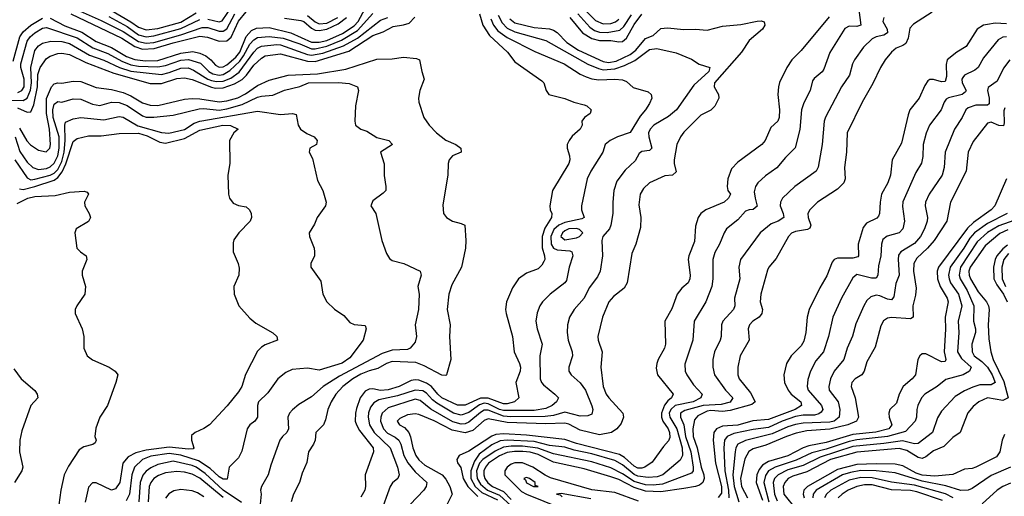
# Model space of a CAD drawing. Header units: inches. Extents: x 990535 to 1117859, y 769386 to 892122.
# Tile 1027 of 1056: x 1081231 to 1086358, y 853578 to 856059. Entities that reach past the tile are written whole.
import ezdxf

# ---------------------------------------------------------------- set-up
doc = ezdxf.new("R2010")
doc.units = ezdxf.units.IN
doc.header["$MEASUREMENT"] = 0
doc.layers.add('B0885', color=7, linetype='Continuous')

msp = doc.modelspace()

# ---------------------------------------------------------------- linework, layer by layer
at = {"layer": 'B0885', "color": 5}
for points, elevation in [([(1081390, 856067.5), (1081466.4, 856026.4), (1081554.1, 855994.1), (1081630, 855945.9), (1081710, 855913.6), (1081788.2, 855868.2), (1081830, 855851.7), (1081885.5, 855845.5), (1081950, 855847.1), (1082070, 855884.4), (1082132.8, 855892.8), (1082170, 855884.9), (1082200.3, 855870), (1082226.1, 855850), (1082250, 855822.6), (1082270, 855811.5), (1082290, 855814.2), (1082310, 855824.7), (1082356.9, 855863.1), (1082376.9, 855890), (1082410, 855971.7), (1082438.1, 856001.9), (1082464.9, 856015.1), (1082530, 856018.2), (1082642.7, 855990), (1082750, 855942.3), (1082790, 855941.5), (1082830, 855950.9), (1082912.2, 855987.8), (1082973, 856027), (1082993.2, 856050), (1083030, 856116.8)], 3480), ([(1081497.2, 856090), (1081763.1, 855963.1), (1081830, 855920), (1081870, 855906.4), (1081931.7, 855908.3), (1082030, 855939.1), (1082170, 855972.5), (1082208.6, 855968.6), (1082270, 855947.7), (1082310, 855949), (1082331.7, 855968.3), (1082370, 856051.9), (1082410, 856099.6)], 3520), ([(1081529.9, 856109.9), (1081654.7, 856054.7), (1081770, 855997.1), (1081850, 855945.2), (1081890, 855936.6), (1081930, 855941), (1082070, 855980), (1082181.7, 856018.3), (1082210, 856018.5), (1082270, 856000.1), (1082290, 855998.6), (1082310, 856010.7), (1082351.3, 856090)], 3540), ([(1081710, 856106.4), (1081810, 856048.5), (1081850, 856019.3), (1081890, 856005.6), (1081950, 856012.7), (1082070, 856046.3), (1082150, 856094.3)], 3580), ([(1082210, 856061.9), (1082270, 856048.6), (1082286.1, 856053.9), (1082337.1, 856130)], 3560), ([(1085600.6, 856110), (1085610.1, 856030), (1085590, 856022.7), (1085550, 856024.5), (1085527.1, 856012.9), (1085450, 855888.2), (1085418.8, 855801.2), (1085410, 855788), (1085367.1, 855752.9), (1085360, 855740), (1085346.8, 855690), (1085314, 855626), (1085302.2, 855590), (1085292.6, 855487.4), (1085268.6, 855391.4), (1085218.1, 855341.9), (1085172.9, 855287.1), (1085113.7, 855246.3), (1085075, 855210), (1085062.5, 855190), (1085056.2, 855163.8), (1085059.8, 855130), (1085071.9, 855088.1), (1085050, 855070.6), (1085030, 855069.3), (1085010, 855061.7), (1084970, 855016.5), (1084912.2, 854970), (1084898.5, 854950), (1084874.3, 854890), (1084850, 854846.3), (1084839.5, 854810), (1084839.8, 854710), (1084835.3, 854670), (1084803.2, 854590), (1084742.9, 854490), (1084736.6, 854390), (1084694.9, 854265.1), (1084696.6, 854230), (1084704.6, 854210), (1084738.8, 854158.8), (1084784.4, 854110), (1084777, 854090), (1084738.1, 854070), (1084643.7, 854050), (1084620.7, 854030), (1084613.5, 854010), (1084615.6, 853990), (1084652.3, 853930), (1084680, 853830), (1084681.8, 853790), (1084670, 853766.5), (1084580.1, 853690), (1084550, 853679.2), (1084504.1, 853675.9), (1084450, 853682.9), (1084430, 853691.4), (1084370, 853742.6), (1084330, 853764.2), (1084210, 853798.6), (1084117.8, 853817.8), (1084070, 853833.9), (1083990, 853842.3), (1083910, 853862.7), (1083770, 853870.4), (1083733.6, 853866.4), (1083690, 853845.2), (1083623, 853797), (1083598.7, 853761.3), (1083580, 853710), (1083580.9, 853670), (1083602, 853630), (1083637.2, 853597.2), (1083719.7, 853559.7)], 3540), ([(1085982.4, 856097.6), (1085884.4, 856035.6), (1085866, 856014), (1085857.3, 855962.7), (1085844.3, 855935.7), (1085830, 855924.7), (1085795.3, 855910), (1085770.6, 855889.4), (1085737.4, 855850), (1085713.2, 855810), (1085674, 855726), (1085617.1, 855630), (1085540.5, 855470), (1085536.8, 855370), (1085525.8, 855290), (1085530.1, 855230), (1085522.7, 855210), (1085490, 855176.2), (1085385, 855110), (1085344.5, 855070), (1085334.2, 855050), (1085335.9, 855030), (1085351.3, 854990), (1085346, 854974), (1085333, 854967), (1085270, 854957.3), (1085250, 854948.2), (1085233.8, 854930), (1085170, 854816.4), (1085131.1, 854770), (1085124.5, 854755.5), (1085089.5, 854630), (1085087.3, 854590), (1085099.1, 854550), (1085096.2, 854530), (1085081.1, 854510), (1085048.4, 854490), (1085031, 854470), (1085024.8, 854450), (1085028.8, 854390), (1084982.5, 854310), (1084970.1, 854250), (1084970.7, 854210), (1084978, 854190), (1085037.1, 854117.1), (1085060.1, 854070), (1085044.1, 854055.9), (1084930, 854025.3), (1084890, 854020.2), (1084830, 854024.5), (1084810, 854021.8), (1084762.3, 853997.7), (1084744.2, 853975.8), (1084736, 853930), (1084738.2, 853890), (1084758, 853830), (1084778.8, 853730), (1084793.2, 853690), (1084795.2, 853670), (1084787.9, 853650), (1084770, 853636.4), (1084750.7, 853629.3), (1084690, 853618.6), (1084570, 853602.2), (1084490, 853604.9), (1084430, 853623.2), (1084350, 853665.3), (1084310, 853680), (1084170, 853721.6), (1084010, 853756.3), (1083930, 853795.7), (1083890, 853807), (1083851.6, 853811.6), (1083808, 853812), (1083770, 853806.4), (1083730, 853788.8), (1083672.4, 853750), (1083656.1, 853730), (1083648.1, 853710), (1083647.7, 853690), (1083653.5, 853670), (1083668.3, 853648.3), (1083692.3, 853630), (1083750, 853603.8), (1083790, 853561.5)], 3580), ([(1084155.3, 856130), (1084230, 856055.2), (1084270, 856036.6), (1084310, 856038.5), (1084332.8, 856047.2), (1084350, 856061.3)], 3560), ([(1081190, 855639.4), (1081250, 855638.4), (1081270, 855651.2), (1081287.9, 855692.1), (1081292.2, 855730), (1081289.7, 855810.3), (1081310, 855897.8), (1081330, 855923.1), (1081350, 855936.8), (1081393.1, 855946.9), (1081450, 855944.6), (1081490, 855935.1), (1081595.1, 855875.1), (1081670, 855848.7), (1081750.2, 855810.2), (1081810, 855790.7), (1081970, 855774.4), (1082010, 855784), (1082070, 855806.4), (1082107.9, 855807.9), (1082136.9, 855796.9), (1082210, 855750.2), (1082230, 855742), (1082256.7, 855736.7), (1082290, 855738.7), (1082330, 855754.2), (1082373.5, 855786.5), (1082450, 855889.4), (1082470, 855911.2), (1082490, 855921.6), (1082570, 855929.4), (1082590, 855927.3), (1082730, 855877.4), (1082750, 855874), (1082810, 855884.6), (1082917.1, 855922.9), (1082990, 855963.4), (1083110, 856057.3), (1083148.8, 856071.2)], 3440), ([(1081197.7, 855842.3), (1081231.6, 855970), (1081250, 855996.5), (1081290, 856031.1), (1081350, 856067.6)], 3480), ([(1081219.7, 855599.7), (1081270, 855578.2), (1081290, 855579.3), (1081304.2, 855615.8), (1081323.5, 855710), (1081326.5, 855773.5), (1081337.9, 855810), (1081370, 855857), (1081390, 855869.3), (1081430, 855882.2), (1081450, 855884.5), (1081490, 855877.2), (1081575.9, 855835.9), (1081720.8, 855780.8), (1081910, 855727.3), (1081970, 855727.7), (1082050, 855753.5), (1082090, 855757), (1082130, 855747), (1082230, 855707.3), (1082250, 855702.9), (1082290, 855704.2), (1082350, 855724.5), (1082390, 855748), (1082412.7, 855770), (1082450, 855823), (1082490, 855858.4), (1082510, 855870.4), (1082590, 855881.9), (1082730, 855843.8), (1082770, 855842.2), (1082944.2, 855895.8), (1083070, 855976.3), (1083123.4, 855996.6), (1083176, 856024), (1083230, 856032.1), (1083258.4, 856041.6), (1083288.7, 856071.3)], 3420), ([(1081220.8, 855679.2), (1081241.8, 855690), (1081254.1, 855710), (1081255.4, 855750), (1081237.5, 855810), (1081236.6, 855830), (1081270, 855947.1), (1081286.3, 855970), (1081310, 855990.1), (1081350, 856014.5), (1081370, 856017.9), (1081530, 855965.1), (1081612.2, 855912.2), (1081690, 855883), (1081763.3, 855843.3), (1081810, 855824.3), (1081850, 855817), (1081950, 855813.9), (1081990, 855821), (1082070, 855848.2), (1082111, 855851), (1082171.9, 855831.9), (1082216.9, 855790), (1082237.3, 855777.3), (1082270, 855770.2), (1082290, 855774), (1082325.7, 855794.3), (1082377.2, 855842.8), (1082397.3, 855870), (1082430, 855931.4), (1082450, 855954.5), (1082470, 855965.8), (1082530, 855972.1), (1082602.3, 855962.3), (1082690, 855933.9), (1082750, 855907.5), (1082770, 855907.3), (1082830, 855921.5), (1082907.2, 855952.8), (1082990, 856002.3), (1083069.1, 856090.9)], 3460), ([(1081694.8, 856074.8), (1081790, 856022.9), (1081850, 855980.5), (1081890, 855970.6), (1081930, 855974.6), (1082070, 856012.5), (1082170, 856060.8)], 3560), ([(1082610, 856067.1), (1082694.9, 856054.9), (1082710, 856049.3), (1082750, 856015.3), (1082770, 856005.3), (1082790, 856002.8), (1082830, 856009), (1082890, 856038.1), (1082932.1, 856070)], 3520), ([(1082730, 856081.5), (1082770, 856047.9), (1082790, 856038.2), (1082830, 856040.8), (1082887, 856070)], 3540), ([(1083625.4, 856090), (1083643.1, 856030), (1083677.2, 855977.2), (1083770.3, 855890.3), (1083810, 855839.7), (1083950, 855740.3), (1083959.5, 855730), (1083972.4, 855690), (1083985.5, 855670), (1084069.1, 855649.1), (1084117.3, 855630), (1084170, 855615.8), (1084184.4, 855610), (1084207.2, 855590), (1084202, 855570), (1084172.4, 855550), (1084158.7, 855530), (1084159.5, 855510), (1084148.9, 855490), (1084107.9, 855452.1), (1084092, 855430), (1084082.6, 855410), (1084081.2, 855390), (1084094.2, 855350), (1084095.4, 855330), (1084090.2, 855310), (1084005, 855170), (1083991.9, 855090), (1083993, 855070), (1084002.8, 855050), (1083999.8, 855030), (1083965.8, 854974.2), (1083951.6, 854930), (1083951.2, 854871.2), (1083963.9, 854830), (1083964.8, 854810), (1083960.2, 854799.8), (1083950, 854781.5), (1083930, 854762.4), (1083870, 854739.3), (1083829.1, 854710.9), (1083797.6, 854662.4), (1083765.4, 854590), (1083760.6, 854550), (1083763.5, 854530), (1083797.4, 854410), (1083805.2, 854330), (1083834, 854270), (1083838.8, 854250), (1083836.6, 854230), (1083815, 854170), (1083830.2, 854090), (1083807.5, 854070), (1083770, 854060.2), (1083750, 854059.8), (1083670, 854089.4), (1083630.2, 854089.8), (1083550, 854053), (1083510, 854052.4), (1083430, 854091.5), (1083409.1, 854109.1), (1083375.5, 854150), (1083350, 854167.3), (1083310, 854182.5), (1083290, 854184.5), (1083270, 854180.6), (1083206.4, 854150), (1083150, 854133.1), (1083110, 854129.5), (1083070, 854137.1), (1083050, 854135.2), (1083030, 854124.7), (1083004.2, 854090), (1082984.8, 854035.2), (1082978.9, 854010), (1082978.7, 853970), (1082984.4, 853950), (1083000.9, 853920.9), (1083072.4, 853830), (1083073.6, 853810), (1083029.4, 853690), (1083031.6, 853630), (1083027.7, 853610), (1083006.9, 853573.1)], 3420), ([(1083683.5, 856063.5), (1083697.8, 856030), (1083720.8, 856000.8), (1083770, 855966.2), (1083913.3, 855893.3), (1084065.8, 855830), (1084150, 855775.3), (1084180.8, 855760.8), (1084210.8, 855750.8), (1084246.2, 855746.2), (1084329.4, 855749.4), (1084370, 855745.3), (1084390, 855737.6), (1084425.3, 855705.3), (1084502.7, 855682.7), (1084519.6, 855670), (1084522.4, 855650), (1084510, 855622.9), (1084490.3, 855590), (1084462.6, 855557.4), (1084410, 855472.3), (1084344.7, 855450), (1084305.4, 855430), (1084278.8, 855410), (1084266.7, 855370), (1084204.4, 855270), (1084186.4, 855230), (1084156.5, 855090), (1084156.8, 855070), (1084171, 855029), (1084158.2, 855021.8), (1084070, 855002.6), (1084037.7, 854990), (1084013.1, 854966.9), (1083996.8, 854930), (1083999.2, 854890), (1084010.3, 854870.3), (1084030, 854860.4), (1084095.2, 854855.2), (1084105.3, 854850), (1084111, 854830), (1084092.6, 854770), (1084078.4, 854701.6), (1084070, 854688.7), (1083993.4, 854630), (1083953.2, 854590), (1083940.2, 854570), (1083926.4, 854533.6), (1083918.8, 854490), (1083925, 854450), (1083951, 854370), (1083939, 854310), (1083941.2, 854190), (1083947.8, 854170), (1083958, 854158), (1084017.8, 854110), (1084035.9, 854090), (1084026.7, 854070), (1084003.9, 854050), (1083970, 854035.4), (1083910, 854024.2), (1083750, 854025.6), (1083730, 854030.7), (1083670, 854059.6), (1083650, 854062.2), (1083625.5, 854054.5), (1083570, 854014.1), (1083530, 853999.8), (1083490, 854011.7), (1083402.6, 854062.6), (1083380.4, 854080.4), (1083350, 854114.6), (1083330, 854127.5), (1083290, 854131.3), (1083198.1, 854101.9), (1083100.6, 854079.4), (1083075.1, 854064.9), (1083057.4, 854042.6), (1083046.8, 854013.2), (1083044.8, 853990), (1083052.6, 853950), (1083077.1, 853910), (1083159.9, 853830), (1083197.6, 853730), (1083207.8, 853690), (1083199.6, 853670), (1083172.4, 853647.6), (1083160.5, 853630), (1083110.1, 853489.9)], 3440), ([(1083722.3, 856082.3), (1083742.8, 856042.8), (1083770, 856015.7), (1083810, 855996), (1083970.3, 855950.3), (1084190, 855827.7), (1084244.2, 855804.2), (1084270, 855798.1), (1084330, 855803.5), (1084379.5, 855820.5), (1084433.7, 855846.3), (1084510, 855903.7), (1084548.9, 855908.9), (1084650, 855886.5), (1084730, 855853.6), (1084768.2, 855828.2), (1084825.3, 855810), (1084818.7, 855790), (1084741.1, 855718.9), (1084650.6, 855589.4), (1084610, 855555.7), (1084533.8, 855510), (1084513.7, 855490), (1084505.8, 855470), (1084506.6, 855450), (1084523.2, 855390), (1084510, 855378.3), (1084470, 855372.5), (1084457, 855363), (1084436.3, 855323.7), (1084383.7, 855276.3), (1084341, 855219), (1084324.3, 855170), (1084319.1, 855110), (1084320.2, 855050), (1084308.8, 854990), (1084302.5, 854970), (1084267.8, 854930), (1084262.4, 854910), (1084266.1, 854830), (1084253.7, 854750), (1084239.1, 854720.9), (1084196.9, 854663.1), (1084170, 854609), (1084117.7, 854550), (1084093.5, 854510), (1084083.2, 854470), (1084081.2, 854430), (1084087.6, 854390), (1084108.1, 854330), (1084110.1, 854310), (1084090.2, 854250), (1084091.1, 854230), (1084102.2, 854210), (1084150, 854168.8), (1084176.6, 854130), (1084210.9, 854049.1), (1084215.8, 854030), (1084210, 854004.8), (1084190, 853997), (1084150, 853996.1), (1084070, 854016.3), (1084010, 853998.7), (1083967.3, 853992.7), (1083788.2, 853991.8), (1083750, 853995.7), (1083670, 854026), (1083650, 854025.8), (1083630, 854014.8), (1083570, 853964.3), (1083550, 853955.4), (1083530, 853953.1), (1083486.1, 853966.1), (1083371.8, 854031.8), (1083316.9, 854076.9), (1083290, 854083.7), (1083150, 854038.4), (1083119.4, 854010), (1083111.6, 853990), (1083110.7, 853970), (1083125.3, 853930), (1083147, 853907), (1083185.9, 853885.9), (1083205.1, 853870), (1083215.8, 853850), (1083232, 853790), (1083251.8, 853751.8), (1083290, 853705.9), (1083351.9, 853650), (1083348.5, 853630), (1083335.6, 853610), (1083264.4, 853535.6)], 3460), ([(1083783.2, 856063.2), (1083810, 856042.5), (1083910, 856018.4), (1083990, 856011.5), (1084010, 856004.4), (1084030, 855992.2), (1084080.7, 855940.7), (1084141.1, 855901.1), (1084270, 855841.9), (1084296.4, 855836.4), (1084336.6, 855843.4), (1084410, 855877.2), (1084439.7, 855900.3), (1084490, 855961.1), (1084530, 855976.8), (1084570, 856013.2), (1084603.8, 856016.2), (1084690, 856008), (1084749.7, 856009.7), (1084810, 856004.9), (1084890, 856024.8), (1084986.6, 856033.4), (1085071.3, 856051.3), (1085092.2, 856052.2), (1085107.3, 856047.3), (1085111.1, 856030), (1085099.3, 856010), (1085030, 855949.9), (1084989.7, 855890), (1084848.5, 855730), (1084848, 855710), (1084870.2, 855670), (1084871.8, 855650), (1084850, 855608.4), (1084830, 855587.8), (1084777.6, 855562.4), (1084690, 855473.3), (1084671.3, 855448.7), (1084653.5, 855410), (1084638.9, 855330), (1084638.2, 855310), (1084650, 855267.8), (1084630.4, 855250), (1084590, 855245.4), (1084510.1, 855209.9), (1084479.4, 855180.6), (1084461.7, 855150), (1084454.9, 855094.9), (1084464.5, 855030), (1084463.1, 854976.9), (1084439.3, 854890), (1084418.2, 854841.8), (1084394.6, 854690), (1084378.7, 854661.3), (1084322.3, 854617.7), (1084298.9, 854590), (1084265.2, 854510), (1084241.6, 854410), (1084243.8, 854390), (1084263.5, 854330), (1084257.1, 854250), (1084269.5, 854150), (1084284.8, 854110), (1084298.9, 854090), (1084371.6, 854010), (1084375, 853990), (1084363, 853957), (1084341, 853930), (1084312.1, 853910), (1084250, 853898.5), (1084150, 853922.7), (1084090, 853953.3), (1084070, 853958.8), (1083970, 853955.2), (1083770, 853962.9), (1083670, 853981.2), (1083650, 853973.2), (1083590, 853920.7), (1083550, 853908.9), (1083482.5, 853922.5), (1083390, 853970.7), (1083310, 854004.7), (1083290, 854007.4), (1083250, 854001.7), (1083210, 853982.3), (1083197.1, 853970), (1083209.2, 853950), (1083235.5, 853935.5), (1083257.8, 853910), (1083266.9, 853886.9), (1083278.3, 853830), (1083293.9, 853790), (1083310, 853768.4), (1083341, 853741), (1083430.6, 853690), (1083450, 853668.1), (1083470.7, 853630), (1083483.7, 853590), (1083442.9, 853510)], 3480), ([(1085445.5, 856074.5), (1085300.9, 855899.1), (1085250.7, 855849.3), (1085225.6, 855810), (1085187.8, 855732.2), (1085181.4, 855710), (1085179.4, 855670), (1085187.6, 855590), (1085185.1, 855550), (1085177.8, 855530), (1085141.9, 855498.1), (1085112.6, 855430), (1085095.5, 855410), (1084970, 855318.2), (1084937, 855283), (1084917.8, 855230), (1084914.6, 855190), (1084919, 855170), (1084931.5, 855150), (1084922, 855130), (1084898.6, 855110), (1084803.6, 855070), (1084778.2, 855050), (1084764.5, 855030), (1084750, 854984), (1084744.1, 854904.1), (1084715.6, 854830), (1084712.5, 854810), (1084722.5, 854730), (1084721, 854710), (1084711.2, 854690), (1084678.8, 854661.2), (1084654.2, 854630), (1084626.4, 854553.6), (1084590.9, 854490), (1084593.1, 854370), (1084587.8, 854350), (1084554.8, 854290), (1084548.7, 854270), (1084545.9, 854245.9), (1084552.9, 854210), (1084634, 854110), (1084624.8, 854090), (1084605.6, 854074.4), (1084588.3, 854051.7), (1084572.6, 854010), (1084572.4, 853990), (1084579.6, 853970), (1084607.7, 853930), (1084615.2, 853910), (1084616.3, 853883.7), (1084610, 853866.3), (1084583.2, 853836.8), (1084524.5, 853755.5), (1084486, 853730), (1084470, 853724.4), (1084450, 853725.3), (1084430, 853735.5), (1084380.8, 853780.8), (1084354.9, 853794.9), (1084130, 853852.7), (1084070, 853873.8), (1083870, 853897), (1083750, 853903.6), (1083710, 853899.4), (1083690, 853890.9), (1083570, 853813.7), (1083519.1, 853790), (1083507.2, 853770), (1083510, 853752), (1083527.5, 853727.5), (1083540.8, 853670), (1083564.6, 853630), (1083617, 853577)], 3520), ([(1085731, 856070), (1085724.8, 856050), (1085747.4, 856010), (1085750.2, 855990), (1085730, 855977.9), (1085691.1, 855968.9), (1085670, 855958.5), (1085624.8, 855915.2), (1085578.3, 855850), (1085568.2, 855830), (1085551.6, 855770), (1085509.4, 855710), (1085427.6, 855552.4), (1085420.4, 855530), (1085410.1, 855409.9), (1085388.1, 855291.9), (1085378.2, 855270), (1085267.1, 855190), (1085202.6, 855130), (1085191.9, 855110), (1085190.9, 855090), (1085206.7, 855050), (1085209.3, 855030), (1085180.3, 855010), (1085144.4, 854995.6), (1085087.2, 854950), (1084983.5, 854810), (1084974.8, 854770), (1084980.1, 854710), (1084952.4, 854610), (1084954.8, 854570), (1084948.4, 854550), (1084893, 854490), (1084885.1, 854470), (1084883.5, 854410), (1084878.6, 854390), (1084848.7, 854330), (1084839.4, 854290), (1084839.8, 854250), (1084849.4, 854210), (1084906.4, 854130), (1084944.1, 854090), (1084930, 854068), (1084883.6, 854056.4), (1084790, 854050.8), (1084695.2, 854024.8), (1084672.1, 854010), (1084671.7, 853990), (1084690, 853950), (1084698, 853890), (1084725.2, 853810), (1084737.5, 853730), (1084737.3, 853710), (1084730, 853697.9), (1084578.6, 853641.4), (1084530, 853635.5), (1084490, 853638.1), (1084430, 853655.7), (1084370, 853695), (1084310, 853726.3), (1084210, 853758.3), (1084010, 853798.6), (1083929.1, 853829.1), (1083850, 853839), (1083790, 853839.4), (1083750, 853833.7), (1083706.3, 853813.7), (1083642.1, 853770), (1083625.7, 853750), (1083609.3, 853710), (1083612.5, 853670), (1083630, 853640.9), (1083667.5, 853610), (1083730, 853584.1), (1083790, 853529.1)], 3560), ([(1084094.8, 856070), (1084161.6, 855990), (1084210, 855960.8), (1084250.2, 855949.8), (1084310, 855950.8), (1084350, 855943), (1084370, 855946.3), (1084390, 855962.3), (1084430, 856033.8), (1084470, 856087.2)], 3520), ([(1084138.1, 856090), (1084199.4, 856019.4), (1084223.4, 856003.4), (1084250, 855993.9), (1084290, 855992.3), (1084355.5, 856004.5), (1084376.7, 856023.3), (1084416.1, 856083.9)], 3540), ([(1086370, 856038.1), (1086310, 856040.4), (1086270, 856034.8), (1086250, 856029.9), (1086216.3, 856010), (1086159.7, 855920.3), (1086110, 855890.7), (1086060.5, 855850), (1086054.3, 855825.7), (1086056.9, 855763.1), (1086050, 855736.5), (1086030, 855735), (1085990, 855747.6), (1085970, 855747.9), (1085959.9, 855740.1), (1085943.3, 855716.7), (1085914.8, 855650), (1085866.8, 855590), (1085856.8, 855563.2), (1085823.3, 855416.6), (1085774.3, 855330), (1085765.8, 855250), (1085750.8, 855210), (1085719.2, 855150), (1085711.3, 855110), (1085708.8, 855050), (1085703.3, 855036.6), (1085693.9, 855026.1), (1085640.7, 854999.3), (1085622.8, 854977.2), (1085596.8, 854890), (1085598.6, 854830), (1085594.9, 854825.1), (1085570, 854818.2), (1085490, 854818.5), (1085471.2, 854810), (1085462.3, 854797.7), (1085433.6, 854726.4), (1085396.9, 854663.1), (1085341.9, 854550), (1085330.8, 854510), (1085324.3, 854430), (1085314.3, 854385.7), (1085299.4, 854360.6), (1085247.8, 854310), (1085224.4, 854270), (1085210.1, 854210), (1085212.8, 854170), (1085231.6, 854130), (1085248.9, 854108.9), (1085297.7, 854070), (1085302.1, 854050), (1085268.5, 854030), (1085130, 853977.1), (1085048.5, 853971.5), (1084970, 853949.2), (1084890, 853943.5), (1084858.5, 853930), (1084846.1, 853910), (1084841.1, 853870), (1084853.3, 853750), (1084885.2, 853630), (1084884.9, 853595.1), (1084867.6, 853572.4)], 3620), ([(1086369.7, 855970.3), (1086350, 855968.6), (1086326, 855954), (1086250, 855860.7), (1086221.6, 855810), (1086203.6, 855796.4), (1086150.2, 855770), (1086141.1, 855758.9), (1086135.9, 855750), (1086138.8, 855730), (1086159.8, 855690), (1086156.2, 855683.8), (1086137.8, 855670), (1086067.5, 855652.5), (1086055.1, 855644.9), (1086043.9, 855630), (1086029.4, 855590), (1085968, 855510), (1085951.6, 855468.4), (1085936.2, 855410), (1085933.6, 855346.4), (1085927, 855313), (1085897.1, 855262.9), (1085828.7, 855111.3), (1085827.1, 855087.1), (1085838.6, 855010), (1085829.5, 854970), (1085810, 854948.7), (1085747.6, 854932.4), (1085724.8, 854915.2), (1085718, 854890), (1085715.3, 854830), (1085702.6, 854777.4), (1085700.1, 854730), (1085690, 854714), (1085667.1, 854712.9), (1085590, 854731.9), (1085570, 854715.8), (1085509.5, 854610), (1085465.5, 854510), (1085442.2, 854410), (1085415.7, 854330), (1085376.4, 854283.6), (1085348.8, 854230), (1085334.2, 854185.8), (1085330.7, 854150), (1085337.1, 854130), (1085405.3, 854050), (1085412.3, 854030), (1085404.1, 854015.9), (1085392.8, 854007.2), (1085370, 854001.1), (1085310, 854000), (1085270, 853992.8), (1085201.6, 853970), (1085130, 853937), (1085050, 853926.5), (1084950, 853905.1), (1084914.7, 853890), (1084901.6, 853870), (1084897.9, 853830), (1084902.6, 853710), (1084922, 853610), (1084924.4, 853570)], 3640), ([(1081230, 855495), (1081268.1, 855428.1), (1081286.8, 855406.8), (1081330, 855379.9), (1081369, 855371), (1081388.4, 855390), (1081391.4, 855410), (1081386.6, 855490), (1081370.1, 855570.1), (1081371.4, 855648.6), (1081396.3, 855710), (1081410, 855724.8), (1081430, 855730.8), (1081450, 855728), (1081510, 855739.3), (1081550, 855737.2), (1081630, 855705.2), (1081710, 855695), (1081770, 855679.9), (1081810, 855662.5), (1081870, 855626.7), (1081910, 855613.8), (1081950, 855613), (1082090, 855645), (1082130, 855649.5), (1082170, 855647.7), (1082270, 855630.8), (1082310, 855636.1), (1082367.1, 855652.9), (1082407.4, 855672.6), (1082470, 855715.6), (1082530, 855745), (1082629.7, 855770.3), (1082782.3, 855777.7), (1082930, 855800.9), (1083090, 855853), (1083170, 855855.9), (1083230, 855864.2), (1083297.2, 855857.2), (1083313.7, 855850), (1083324.9, 855790), (1083338, 855750), (1083315.5, 855690), (1083307.6, 855650), (1083308.7, 855630), (1083334.9, 855550), (1083362.6, 855510), (1083401.8, 855470), (1083450, 855432.4), (1083501.5, 855410), (1083528.7, 855390), (1083530.4, 855370), (1083485.5, 855350), (1083466.7, 855330), (1083461.7, 855310), (1083459.6, 855250), (1083434.6, 855094.6), (1083438.4, 855050), (1083452.7, 855030), (1083484, 855010), (1083530, 854998.9), (1083548.7, 854988.7), (1083554, 854910), (1083552.3, 854870), (1083530.9, 854770), (1083480.8, 854679.2), (1083465, 854630), (1083457, 854550), (1083472.6, 854470), (1083469.2, 854410), (1083476.5, 854290), (1083453.2, 854210), (1083450, 854206.6), (1083430, 854209), (1083337.8, 854257.8), (1083294.4, 854274.4), (1083170, 854280.1), (1083141.4, 854270), (1083096.2, 854243.8), (1083050, 854231.7), (1083006.6, 854213.4), (1082965.9, 854190), (1082913.5, 854150), (1082877.2, 854110), (1082852.3, 854070), (1082835.3, 854030), (1082823.9, 853976.1), (1082813, 853950), (1082774, 853910), (1082769.3, 853870), (1082761.6, 853850), (1082734.2, 853810), (1082725.5, 853754.5), (1082701.4, 853698.6), (1082687.6, 853650), (1082656.3, 853590), (1082645.4, 853550)], 3380), ([(1086386.7, 855850), (1086354.2, 855805.8), (1086320.8, 855739.2), (1086274.6, 855705.4), (1086269.6, 855690), (1086279.1, 855650), (1086278.4, 855621.6), (1086270, 855614), (1086210, 855614.2), (1086170, 855600.9), (1086157.4, 855590), (1086137.6, 855550), (1086098.5, 855490), (1086049.5, 855370), (1086045.3, 855290), (1086033.7, 855250), (1085966.9, 855150), (1085947.1, 855110), (1085945.1, 855090), (1085958.3, 855030), (1085956.6, 855010), (1085943.1, 854970), (1085921.4, 854930), (1085890, 854893.2), (1085819.4, 854850), (1085807.3, 854832.7), (1085804.9, 854810), (1085810.6, 854730), (1085793.9, 854686.1), (1085782.8, 854617.2), (1085770, 854600.9), (1085750, 854603.7), (1085710, 854621.9), (1085690, 854625.2), (1085663.6, 854616.4), (1085642.9, 854597.1), (1085626.1, 854570), (1085584.9, 854475.1), (1085568, 854412), (1085540.5, 854350), (1085522.2, 854290), (1085471.4, 854230), (1085453, 854190), (1085443.4, 854150), (1085446.8, 854130), (1085493.3, 854070), (1085501.4, 854030), (1085497.9, 853990), (1085471.7, 853970), (1085450, 853964.7), (1085310, 853958.8), (1085270, 853952.7), (1085230, 853939.3), (1085150, 853902.5), (1085010, 853869.1), (1084970.6, 853850), (1084959.9, 853830), (1084956.1, 853810), (1084945, 853690), (1084951.7, 853630), (1084975.9, 853550)], 3660), ([(1081208.2, 855450), (1081232.6, 855372.6), (1081270, 855317.6), (1081299.2, 855290), (1081330, 855279.4), (1081370, 855283.9), (1081390, 855293.3), (1081410, 855311.6), (1081430.4, 855350), (1081436.9, 855390), (1081436.1, 855450), (1081406, 855550), (1081403, 855590), (1081410, 855619.8), (1081430, 855632.7), (1081450, 855629.6), (1081510, 855647), (1081550, 855645.2), (1081610, 855619.4), (1081648.2, 855611.8), (1081710, 855630.1), (1081750, 855627.4), (1081790, 855611.6), (1081870, 855558.5), (1081890, 855552.4), (1081930, 855551), (1082030, 855561.8), (1082164.9, 855595.1), (1082190, 855597), (1082270, 855588.9), (1082310, 855594.9), (1082390, 855617.2), (1082470, 855654.9), (1082490, 855660.7), (1082550, 855665.5), (1082610, 855692.5), (1082690, 855710.9), (1082734.7, 855730), (1082891.9, 855731.9), (1082947.4, 855727.4), (1082990.2, 855710.2), (1082996, 855690), (1082979.5, 855610), (1082976.5, 855530), (1082980.3, 855510), (1083007.2, 855490), (1083038.3, 855478.3), (1083090, 855445.1), (1083153.7, 855430), (1083173.1, 855410), (1083110.4, 855370), (1083128.4, 855308.4), (1083128.2, 855248.2), (1083138.4, 855190), (1083137.4, 855170), (1083124.5, 855155.5), (1083070, 855115.6), (1083059.3, 855090), (1083086, 855050), (1083116.4, 854910), (1083141.8, 854841.8), (1083156, 854816), (1083170, 854804.9), (1083231, 854790), (1083317.1, 854750), (1083320.8, 854730), (1083304.5, 854670), (1083311.1, 854630), (1083307.2, 854550), (1083290.2, 854470), (1083297, 854410), (1083290, 854381.1), (1083264, 854350), (1083250, 854342), (1083170, 854338.1), (1083118.7, 854321.3), (1082896.8, 854203.2), (1082812.1, 854150), (1082750, 854095.3), (1082684.4, 854055.6), (1082652, 854028), (1082636.1, 854010), (1082627.3, 853990), (1082630.7, 853929.3), (1082621.5, 853910), (1082599.2, 853890), (1082586.5, 853870), (1082539.4, 853740.6), (1082525.4, 853690), (1082490.1, 853629.9), (1082484.3, 853610), (1082487.8, 853590), (1082483.4, 853536.6)], 3360), ([(1081205.5, 855330), (1081270, 855235.5), (1081290, 855225.8), (1081310, 855228.1), (1081390, 855250.2), (1081410, 855260.3), (1081430, 855280), (1081450, 855320.1), (1081462.7, 855370), (1081468.5, 855430), (1081465.5, 855510), (1081470, 855525.2), (1081510, 855542.7), (1081549.9, 855550.1), (1081670, 855537.2), (1081750, 855554.5), (1081770, 855552.3), (1081846.7, 855506.7), (1081970, 855472.1), (1082008.3, 855468.3), (1082090, 855486.7), (1082140.4, 855519.6), (1082170, 855530.1), (1082470, 855582), (1082590, 855565.3), (1082651, 855571), (1082670, 855564.9), (1082681.2, 855510), (1082694, 855490), (1082726.9, 855466.9), (1082764.6, 855450), (1082780.3, 855430), (1082775.8, 855410), (1082741.6, 855390), (1082738.7, 855370), (1082756.3, 855336.3), (1082782.7, 855222.7), (1082810.3, 855170), (1082827, 855110), (1082823.1, 855090), (1082780.9, 855030), (1082765.7, 854994.3), (1082738, 854950), (1082739.5, 854930), (1082764.4, 854870), (1082766.4, 854850), (1082765.5, 854830), (1082746.8, 854790), (1082746.8, 854770), (1082798.6, 854698.6), (1082810.4, 854630), (1082830.6, 854590), (1082870, 854553), (1082919.5, 854519.5), (1082950, 854482), (1082972.1, 854472.1), (1083030, 854467.3), (1083036.1, 854450), (1083019.6, 854390), (1082950, 854298.1), (1082910, 854270.9), (1082790, 854235.4), (1082730, 854245.5), (1082650, 854237.3), (1082616.8, 854223.2), (1082575.3, 854190), (1082522.9, 854117), (1082474.7, 854070), (1082468.7, 854050), (1082470.2, 853990), (1082454.7, 853970), (1082429.2, 853950), (1082415.9, 853930), (1082387.3, 853812.7), (1082370, 853778.4), (1082322.4, 853730), (1082312, 853668), (1082290, 853667.4), (1082270, 853679.5), (1082222.6, 853722.6), (1082162, 853762), (1082070, 853792.8), (1082010, 853801.2), (1081913.6, 853786.4), (1081870.7, 853769.3), (1081829.7, 853730), (1081814.7, 853690), (1081803.4, 853590), (1081785.2, 853554.8)], 3340), ([(1086359.8, 855600.2), (1086355.4, 855584.6), (1086357.5, 855522.5), (1086353, 855507), (1086330, 855507.9), (1086290, 855525.3), (1086270, 855520.6), (1086194.9, 855425.1), (1086170.1, 855370), (1086158.6, 855270), (1086078.5, 855110), (1086058.7, 855010), (1085992.9, 854910), (1085958.2, 854870), (1085902.6, 854817.4), (1085886.5, 854790), (1085884.6, 854750), (1085899, 854661), (1085895.5, 854624.5), (1085882.2, 854570), (1085882.5, 854510), (1085870, 854501.1), (1085770, 854508.8), (1085750, 854505.6), (1085729.2, 854490.8), (1085715.4, 854464.6), (1085685.7, 854354.3), (1085642.7, 854277.3), (1085628.4, 854230), (1085615.3, 854210), (1085582, 854190), (1085564.6, 854170), (1085560.4, 854150), (1085581.4, 854090), (1085598.4, 853990), (1085588, 853970), (1085543, 853950), (1085450, 853928), (1085330, 853919), (1085273.3, 853906.7), (1085223.1, 853890), (1085115.9, 853844.1), (1085050, 853824.5), (1085028.4, 853811.6), (1085007, 853773.1), (1084984.6, 853670), (1084989.1, 853630), (1085020.8, 853570)], 3680), ([(1081230, 855179), (1081250, 855175.6), (1081309.4, 855190), (1081410, 855223.1), (1081430, 855238), (1081452.4, 855267.6), (1081471.9, 855308.1), (1081510, 855424.3), (1081530, 855441.2), (1081590, 855454.7), (1081654.9, 855454.9), (1081750, 855466.5), (1081850, 855467.9), (1081894.5, 855454.5), (1081961.4, 855421.4), (1081990, 855415.4), (1082090, 855440.5), (1082170, 855484.2), (1082288.5, 855510), (1082328.5, 855508.5), (1082368.5, 855490), (1082345.5, 855470), (1082324.4, 855430), (1082326, 855310), (1082314.9, 855250), (1082318.9, 855150), (1082323.1, 855130), (1082343.1, 855103.1), (1082370, 855091.7), (1082410, 855085.5), (1082427.7, 855070), (1082436.4, 855050), (1082438.4, 855030), (1082430.4, 855010), (1082372.2, 854950), (1082347, 854913), (1082342.3, 854897.7), (1082342, 854850), (1082368.4, 854790), (1082374.2, 854765.8), (1082372.4, 854730), (1082346, 854670), (1082348.4, 854630), (1082372.7, 854570), (1082430, 854504.9), (1082459.9, 854479.9), (1082549.1, 854429.1), (1082570.4, 854410), (1082573.4, 854390), (1082510, 854366), (1082490, 854354.2), (1082470, 854333.6), (1082407.5, 854212.5), (1082388.6, 854150), (1082370, 854121.8), (1082311.7, 854048.3), (1082219.6, 853950), (1082190, 853930.8), (1082144.4, 853910), (1082125.7, 853894.3), (1082125.4, 853870), (1082137.8, 853830), (1082134, 853826), (1082110, 853823), (1082010, 853834.6), (1081890, 853818.4), (1081835.6, 853804.4), (1081795.9, 853784.1), (1081769.1, 853750.9), (1081752, 853650), (1081730, 853617.3), (1081709.3, 853610.7), (1081630, 853648.6), (1081610, 853647.5), (1081590, 853625.7), (1081572.4, 853547.6)], 3320), ([(1086370.1, 855230), (1086308.4, 855090), (1086289.6, 855070), (1086197.5, 855002.5), (1086166.1, 854973.9), (1086015.4, 854770), (1086008.8, 854750), (1086009.8, 854710), (1086023.7, 854670), (1086060.3, 854610), (1086066, 854590), (1086050.1, 854510), (1086051.7, 854448.3), (1086045.1, 854330), (1086053.7, 854290), (1086050, 854280.4), (1086030, 854277.2), (1085950, 854319.4), (1085930, 854320.3), (1085918.2, 854310), (1085907.5, 854290), (1085895.5, 854210), (1085878.5, 854190), (1085830.9, 854150), (1085810.1, 854110), (1085796.3, 854063.7), (1085762.5, 854030), (1085756.9, 854010), (1085759.1, 853990), (1085771.8, 853950), (1085755.9, 853930), (1085688.7, 853911.3), (1085570, 853899), (1085430, 853857.9), (1085339.5, 853840.5), (1085310, 853830), (1085231.3, 853788.7), (1085130, 853758.8), (1085099.3, 853740.7), (1085082, 853718), (1085070, 853690.5), (1085065.2, 853650), (1085098.3, 853558.3)], 3720), ([(1081218.6, 855101.4), (1081273.5, 855130), (1081310, 855138.6), (1081416.8, 855143.2), (1081490, 855161.1), (1081566.3, 855166.3), (1081581.7, 855161.7), (1081590, 855150.8), (1081568.9, 855108.9), (1081570.3, 855090), (1081592.2, 855050), (1081599.5, 855030), (1081597.2, 855022.8), (1081590, 855007.8), (1081525.5, 854970), (1081518, 854950), (1081528, 854870), (1081547.3, 854850), (1081577.3, 854830), (1081581.6, 854810), (1081557, 854750), (1081557, 854730), (1081574, 854670), (1081570.5, 854630), (1081528, 854570), (1081520.5, 854550), (1081519.3, 854530), (1081555.8, 854450), (1081564.9, 854410), (1081564.4, 854350), (1081583, 854310), (1081610, 854288.5), (1081696.3, 854250), (1081727.7, 854230), (1081741.6, 854210), (1081731.7, 854170), (1081688.9, 854050), (1081648.7, 853990), (1081627.1, 853932.9), (1081622.3, 853890), (1081630.2, 853870), (1081624.2, 853855.8), (1081612.5, 853847.5), (1081564.9, 853835.1), (1081540.1, 853819.9), (1081484.8, 853735.2), (1081462.6, 853690), (1081445.2, 853610), (1081420, 853420)], 3280), ([(1086373.5, 855050), (1086270, 854998.8), (1086203, 854950), (1086178.3, 854921.7), (1086147.7, 854870), (1086075.8, 854770), (1086066.8, 854730), (1086070.1, 854710), (1086078.3, 854690), (1086119.4, 854630), (1086137.3, 854570), (1086118.4, 854490), (1086121.2, 854430), (1086114.4, 854330), (1086134.7, 854294.7), (1086185, 854250), (1086177.1, 854230), (1086144.2, 854210), (1086053.6, 854186.4), (1086007.6, 854150), (1085944.2, 854110), (1085927.2, 854090), (1085907.8, 854050), (1085902.5, 854030), (1085901.5, 853990), (1085894, 853970), (1085843.9, 853916.1), (1085750, 853889.1), (1085590, 853872.6), (1085550, 853864), (1085430, 853824), (1085355.1, 853804.9), (1085273.7, 853766.3), (1085165.4, 853730), (1085130.4, 853710), (1085113.7, 853686.3), (1085106.4, 853650), (1085132.6, 853550)], 3740), ([(1086436.4, 855023.6), (1086330, 854986.7), (1086269.6, 854950.4), (1086217.1, 854902.9), (1086129.1, 854770), (1086122.4, 854730), (1086127.9, 854710), (1086165, 854650), (1086198.9, 854570), (1086198.2, 854490), (1086207.6, 854450), (1086207.6, 854430), (1086188.8, 854370), (1086189.7, 854330), (1086200.8, 854310), (1086240.5, 854280.5), (1086269.6, 854250), (1086294.3, 854210), (1086309.4, 854170), (1086290, 854158), (1086230, 854157.8), (1086193.3, 854146.7), (1086150, 854127.3), (1086102.6, 854097.4), (1086030, 854021), (1086010, 853987.1), (1085983.3, 853910), (1085910, 853853.3), (1085890, 853852.1), (1085827.6, 853867.6), (1085730, 853852.8), (1085570, 853837.5), (1085398.6, 853781.4), (1085310, 853738.1), (1085230, 853715.3), (1085179.9, 853690), (1085161, 853670), (1085154.2, 853650), (1085161.2, 853590), (1085175.4, 853555.4)], 3760), ([(1086375.5, 854964.5), (1086334.2, 854945.8), (1086258, 854882), (1086179.9, 854770), (1086173.2, 854750), (1086174.2, 854730), (1086182.6, 854710), (1086221.7, 854641.7), (1086264.6, 854590), (1086275.1, 854570), (1086278.8, 854550), (1086273.5, 854470), (1086278, 854398), (1086288.3, 854330), (1086300.7, 854290), (1086355.7, 854175.7), (1086377.4, 854090), (1086350, 854076.9), (1086270, 854090.6), (1086224.8, 854070), (1086194.9, 854045.1), (1086167.9, 854012.1), (1086127.5, 853910), (1086090, 853885), (1086043.3, 853836.7), (1085990, 853815.2), (1085950, 853784.4), (1085930, 853774.9), (1085910, 853780.8), (1085850, 853815.9), (1085810, 853827), (1085590, 853808.3), (1085452.1, 853770), (1085330, 853705.8), (1085256.8, 853683.2), (1085232.6, 853670), (1085214.3, 853650), (1085206.7, 853630), (1085210, 853590), (1085274.2, 853510)], 3780), ([(1086374.3, 854885.7), (1086350, 854866.3), (1086319.7, 854830), (1086309.8, 854810), (1086301.3, 854770), (1086303.8, 854710), (1086318.5, 854678.5), (1086353.9, 854630), (1086372.1, 854590)], 3820), ([(1086378.9, 854841.1), (1086356.1, 854810), (1086344.2, 854770), (1086346.7, 854710), (1086364.6, 854670)], 3840), ([(1081201.4, 854241.4), (1081238.4, 854190), (1081310, 854128.2), (1081322.6, 854110), (1081324.9, 854090), (1081288.5, 854050), (1081241.7, 853918.3), (1081232.4, 853870), (1081230.4, 853810), (1081247.3, 853730), (1081242, 853710), (1081204.4, 853650)], 3260), ([(1086359.4, 853900.6), (1086347.1, 853870), (1086335, 853810), (1086316.5, 853783.5), (1086210, 853729.9), (1086190, 853722), (1086150, 853718.8), (1086090, 853692.4), (1085996.3, 853683.7), (1085930, 853687.5), (1085898.3, 853698.3), (1085830, 853736.8), (1085790, 853744.9), (1085690, 853747.6), (1085590, 853743.2), (1085490, 853717.6), (1085333, 853630), (1085314.5, 853610), (1085311, 853590), (1085316.4, 853570)], 3820), ([(1082386.4, 853546.4), (1082290, 853610.4), (1082196.7, 853696.7), (1082150, 853729.3), (1082130, 853737.7), (1082030, 853760.4), (1081950, 853743.1), (1081913.7, 853726.3), (1081890.3, 853709.7), (1081872.4, 853687.6), (1081858.2, 853650), (1081852.1, 853550)], 3360), ([(1084453.4, 853553.4), (1084330, 853598.6), (1084210, 853611.8), (1083995, 853675.1), (1083967.5, 853687.5), (1083903.7, 853730), (1083850, 853751.7), (1083810, 853752.4), (1083790, 853745.1), (1083769.8, 853730), (1083757.1, 853710), (1083758, 853690), (1083843.8, 853603.8), (1083870, 853588.7), (1084050, 853516.1)], 3620), ([(1082290, 853571.7), (1082170, 853672), (1082130, 853693.1), (1082090, 853702.9), (1082050, 853707.2), (1081990, 853700.3), (1081953.6, 853686.4), (1081930, 853670.3), (1081913.9, 853650), (1081905.3, 853630), (1081899.6, 853550)], 3380), ([(1086389.4, 853730.6), (1086290, 853686.3), (1086190, 853617.9), (1086170, 853609.3), (1086131.1, 853608.9), (1086053.1, 853633.1), (1085930, 853656.5), (1085790, 853700.8), (1085690, 853710.2), (1085610, 853711.8), (1085557.2, 853702.8), (1085515.9, 853690), (1085378.5, 853610), (1085362.3, 853590), (1085361.1, 853570)], 3840), ([(1086090.9, 853570.9), (1086051.6, 853591.6), (1085890, 853635.3), (1085770, 853652.2), (1085670, 853674.5), (1085610, 853676.1), (1085550, 853662.2), (1085454.3, 853610), (1085431.2, 853590), (1085421.5, 853570)], 3860), ([(1086036.4, 853556.4), (1085901.7, 853601.7), (1085870, 853608.2), (1085770, 853611.1), (1085670, 853637.7), (1085630, 853637.5), (1085590, 853630), (1085545.2, 853610), (1085513.4, 853590), (1085492.5, 853570)], 3880), ([(1086390, 853647.3), (1086350.9, 853630), (1086320.8, 853610), (1086241.8, 853538.2)], 3860), ([(1082190, 853576.1), (1082157, 853597), (1082130, 853607.2), (1082070, 853614.2), (1082033.9, 853606.1), (1082008.3, 853591.7), (1081990, 853568)], 3420), ([(1084204.9, 853564.9), (1084050, 853593.3), (1084025.5, 853590), (1084045.2, 853585.2), (1084056.2, 853576.2)], 3640)]:
    msp.add_lwpolyline(points, dxfattribs=dict(at, elevation=elevation))
for points, elevation in [([(1084130, 854972.2), (1084090.3, 854970), (1084070, 854959.9), (1084057.5, 854950), (1084048.7, 854930), (1084070, 854913.7), (1084130, 854923.8), (1084146.3, 854930), (1084163.6, 854950), (1084146.5, 854966.5)], 3460), ([(1083870, 853675.2), (1083856.4, 853670), (1083864, 853664), (1083870, 853648.1), (1083906.4, 853630), (1083930, 853629.4), (1083914.8, 853634.8), (1083914.8, 853650), (1083885.1, 853670)], 3640)]:
    msp.add_lwpolyline(points, close=True, dxfattribs=dict(at, elevation=elevation))

doc.saveas('drawing.dxf')
